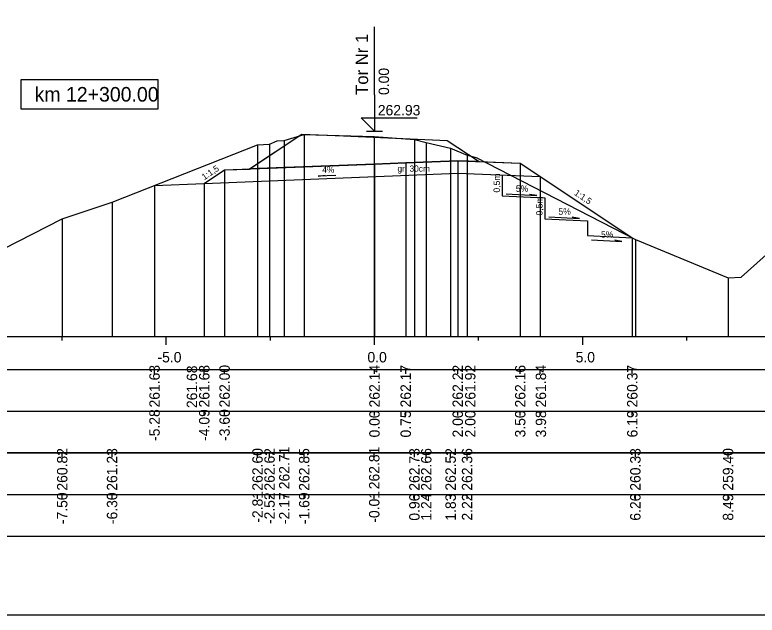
# Model space of a CAD drawing. Extents: x 6516023 to 6560129, y 5513077 to 5529206.
# Drawn here: x 6516942.77 to 6516960.6, y 5513396.29 to 5513410.72 of the extents above; entities that cross this region are included whole.
import ezdxf

# ---------------------------------------------------------------- set-up
doc = ezdxf.new("R2010")
doc.units = 0
for name, color, linetype in [('IR_default', 7, 'Continuous'), ('TOR_PRZEK_P-komponent', 7, 'Continuous'), ('TOR_PRZEK_P-opisy', 7, 'Continuous'), ('TOR_PRZEK_P-schodkowanie+wymiana', 7, 'Continuous'), ('TOR_PRZEK_P-tabelka istniejace', 7, 'Continuous'), ('TOR_PRZEK_P-tabelka projektowane', 7, 'Continuous'), ('TOR_PRZEK_P-teren istniejacy', 7, 'Continuous'), ('TOR_PRZEK_P-tory projektowane', 7, 'Continuous'), ('TOR_PRZEK_P-uklad odniesienia', 7, 'Continuous'), ('TOR_PRZEK_P-warstwa ochronna I', 7, 'Continuous'), ('TOR_PRZEK_P-warstwa ochronna II', 7, 'Continuous'), ('TOR_PS_T-skarpy projektowane', 7, 'Continuous'), ('TOR_RAMKI-ramka+tabelka 1', 7, 'Continuous')]:
    doc.layers.add(name, color=color, linetype=linetype)

msp = doc.modelspace()

# ---------------------------------------------------------------- linework, layer by layer
at = {"layer": 'IR_default'}
msp.add_lwpolyline([(6516947.566, 5513406.827), (6516947.81, 5513406.989), (6516948.402, 5513407.009), (6516949.662, 5513407.849), (6516950.67, 5513407.806), (6516953.159, 5513407.698), (6516953.923, 5513407.189), (6516954.91, 5513407.149), (6516955.548, 5513406.724), (6516957.601, 5513405.355)], dxfattribs=at)
at = {"layer": 'TOR_PRZEK_P-komponent'}
msp.add_lwpolyline([(6516949.662, 5513407.849), (6516950.668, 5513407.806), (6516953.159, 5513407.698), (6516953.923, 5513407.189), (6516953.41, 5513407.209), (6516952.16, 5513407.159), (6516951.41, 5513407.129), (6516948.407, 5513407.012)], close=True, dxfattribs=at)
at = {"layer": 'TOR_PRZEK_P-opisy'}
msp.add_lwpolyline([(6516950.479, 5513406.854), (6516950.061, 5513406.835), (6516950.229, 5513406.863)], dxfattribs=at)
at = {"layer": 'TOR_PRZEK_P-schodkowanie+wymiana'}
for p, q in [((6516954.479, 5513406.866), (6516954.479, 5513406.366)), ((6516954.479, 5513406.366), (6516955.502, 5513406.315)), ((6516955.502, 5513406.315), (6516955.502, 5513405.815)), ((6516955.502, 5513405.815), (6516956.525, 5513405.764)), ((6516956.525, 5513405.764), (6516956.525, 5513405.409)), ((6516956.525, 5513405.409), (6516957.601, 5513405.355))]:
    msp.add_line(p, q, dxfattribs=at)
at = {"layer": 'TOR_PRZEK_P-tabelka istniejace'}
for p, q in [((6516943.911, 5513400.088), (6516943.911, 5513400.188)), ((6516945.108, 5513400.088), (6516945.108, 5513400.188)), ((6516948.601, 5513400.088), (6516948.601, 5513400.188)), ((6516948.89, 5513400.088), (6516948.89, 5513400.188)), ((6516949.244, 5513400.088), (6516949.244, 5513400.188)), ((6516949.722, 5513400.088), (6516949.722, 5513400.188)), ((6516951.404, 5513400.088), (6516951.404, 5513400.188)), ((6516952.369, 5513400.088), (6516952.369, 5513400.188)), ((6516952.654, 5513400.088), (6516952.654, 5513400.188)), ((6516953.239, 5513400.088), (6516953.239, 5513400.188)), ((6516953.634, 5513400.088), (6516953.634, 5513400.188)), ((6516957.675, 5513400.088), (6516957.675, 5513400.188)), ((6516959.901, 5513400.088), (6516959.901, 5513400.188)), ((6516922.61, 5513399.188), (6516976.41, 5513399.188)), ((6516943.911, 5513399.088), (6516943.911, 5513399.188)), ((6516945.108, 5513399.088), (6516945.108, 5513399.188)), ((6516948.601, 5513399.088), (6516948.601, 5513399.188)), ((6516948.89, 5513399.088), (6516948.89, 5513399.188)), ((6516949.244, 5513399.088), (6516949.244, 5513399.188)), ((6516949.722, 5513399.088), (6516949.722, 5513399.188)), ((6516951.404, 5513399.088), (6516951.404, 5513399.188)), ((6516952.369, 5513399.088), (6516952.369, 5513399.188)), ((6516952.654, 5513399.088), (6516952.654, 5513399.188)), ((6516953.239, 5513399.088), (6516953.239, 5513399.188)), ((6516953.634, 5513399.088), (6516953.634, 5513399.188)), ((6516957.675, 5513399.088), (6516957.675, 5513399.188)), ((6516959.901, 5513399.088), (6516959.901, 5513399.188))]:
    msp.add_line(p, q, dxfattribs=at)
for points in [[(6516949.722, 5513407.837), (6516949.722, 5513403.188), (6516949.722, 5513403.058), (6516949.722, 5513402.988)], [(6516949.244, 5513407.698), (6516949.244, 5513403.188), (6516949.244, 5513403.058), (6516949.244, 5513402.988)], [(6516951.404, 5513407.794), (6516951.404, 5513403.188), (6516951.404, 5513403.058), (6516951.404, 5513402.988)], [(6516952.369, 5513407.722), (6516952.369, 5513403.188), (6516952.369, 5513403.058), (6516952.369, 5513402.988)], [(6516952.654, 5513407.647), (6516952.654, 5513403.188), (6516952.654, 5513403.058), (6516952.654, 5513402.988)], [(6516948.601, 5513407.591), (6516948.601, 5513403.188), (6516948.601, 5513403.058), (6516948.601, 5513402.988)], [(6516948.89, 5513407.608), (6516948.89, 5513403.188), (6516948.89, 5513403.058), (6516948.89, 5513402.988)], [(6516953.239, 5513407.508), (6516953.239, 5513403.188), (6516953.239, 5513403.058), (6516953.239, 5513402.988)], [(6516953.634, 5513407.345), (6516953.634, 5513403.188), (6516953.634, 5513403.058), (6516953.634, 5513402.988)], [(6516945.108, 5513406.216), (6516945.108, 5513403.188), (6516945.108, 5513403.058), (6516945.108, 5513402.988)], [(6516943.911, 5513405.81), (6516943.911, 5513403.188), (6516943.911, 5513403.058), (6516943.911, 5513402.988)], [(6516957.675, 5513405.317), (6516957.675, 5513403.188), (6516957.675, 5513403.058), (6516957.675, 5513402.988)], [(6516959.901, 5513404.393), (6516959.901, 5513403.188), (6516959.901, 5513403.058), (6516959.901, 5513402.988)]]:
    msp.add_lwpolyline(points, dxfattribs=at)
msp.add_lwpolyline([(6516922.61, 5513400.188), (6516922.61, 5513398.188), (6516976.41, 5513398.188), (6516976.41, 5513400.188)], close=True, dxfattribs=at)
at = {"layer": 'TOR_PRZEK_P-tabelka projektowane'}
for p, q in [((6516946.128, 5513402.088), (6516946.128, 5513402.188)), ((6516947.322, 5513402.088), (6516947.322, 5513402.188)), ((6516947.81, 5513402.088), (6516947.81, 5513402.188)), ((6516951.41, 5513402.088), (6516951.41, 5513402.188)), ((6516952.16, 5513402.088), (6516952.16, 5513402.188)), ((6516953.41, 5513402.088), (6516953.41, 5513402.188)), ((6516953.41, 5513402.088), (6516953.41, 5513402.188)), ((6516954.91, 5513402.088), (6516954.91, 5513402.188)), ((6516955.389, 5513402.088), (6516955.389, 5513402.188)), ((6516957.601, 5513402.088), (6516957.601, 5513402.188)), ((6516922.61, 5513401.188), (6516976.41, 5513401.188)), ((6516946.128, 5513401.088), (6516946.128, 5513401.188)), ((6516947.322, 5513401.088), (6516947.322, 5513401.188)), ((6516947.81, 5513401.088), (6516947.81, 5513401.188)), ((6516951.41, 5513401.088), (6516951.41, 5513401.188)), ((6516952.16, 5513401.088), (6516952.16, 5513401.188)), ((6516953.41, 5513401.088), (6516953.41, 5513401.188)), ((6516953.41, 5513401.088), (6516953.41, 5513401.188)), ((6516954.91, 5513401.088), (6516954.91, 5513401.188)), ((6516955.389, 5513401.088), (6516955.389, 5513401.188)), ((6516957.601, 5513401.088), (6516957.601, 5513401.188))]:
    msp.add_line(p, q, dxfattribs=at)
for points in [[(6516951.41, 5513407.129), (6516951.41, 5513403.188), (6516951.41, 5513403.058), (6516951.41, 5513402.988)], [(6516952.16, 5513407.159), (6516952.16, 5513403.188), (6516952.16, 5513403.058), (6516952.16, 5513402.988)], [(6516953.41, 5513407.209), (6516953.41, 5513403.188), (6516953.41, 5513403.058), (6516953.41, 5513402.988)], [(6516954.91, 5513407.149), (6516954.91, 5513403.188), (6516954.91, 5513403.058), (6516954.91, 5513402.988)], [(6516947.81, 5513406.989), (6516947.81, 5513403.188), (6516947.81, 5513403.058), (6516947.81, 5513402.988)], [(6516953.41, 5513406.909), (6516953.41, 5513403.188), (6516953.41, 5513403.058), (6516953.41, 5513402.988)], [(6516955.389, 5513406.83), (6516955.389, 5513403.188), (6516955.389, 5513403.058), (6516955.389, 5513402.988)], [(6516946.128, 5513406.618), (6516946.128, 5513403.188), (6516946.128, 5513403.058), (6516946.128, 5513402.988)], [(6516947.322, 5513406.666), (6516947.322, 5513403.188), (6516947.322, 5513403.058), (6516947.322, 5513402.988)], [(6516957.601, 5513405.355), (6516957.601, 5513403.188), (6516957.601, 5513403.058), (6516957.601, 5513402.988)]]:
    msp.add_lwpolyline(points, dxfattribs=at)
msp.add_lwpolyline([(6516922.61, 5513402.188), (6516922.61, 5513400.188), (6516976.41, 5513400.188), (6516976.41, 5513402.188)], close=True, dxfattribs=at)
at = {"layer": 'TOR_PRZEK_P-teren istniejacy'}
msp.add_lwpolyline([(6516942.499, 5513405.091), (6516943.911, 5513405.81), (6516945.108, 5513406.216), (6516948.601, 5513407.591), (6516948.89, 5513407.608), (6516949.071, 5513407.686), (6516949.244, 5513407.698), (6516949.722, 5513407.837), (6516951.404, 5513407.794), (6516952.369, 5513407.722), (6516952.654, 5513407.647), (6516953.239, 5513407.508), (6516953.634, 5513407.345), (6516953.851, 5513407.286), (6516957.675, 5513405.317), (6516959.901, 5513404.393), (6516960.217, 5513404.41), (6516961.124, 5513405.222), (6516961.993, 5513405.266), (6516963.008, 5513405.252), (6516965.83, 5513405.304), (6516966.293, 5513405.304), (6516969.494, 5513405.34), (6516976.41, 5513405.388)], dxfattribs=at)
at = {"layer": 'TOR_PRZEK_P-tory projektowane'}
for p, q in [((6516951.41, 5513408.797), (6516951.41, 5513410.429)), ((6516951.41, 5513408.797), (6516951.41, 5513407.919)), ((6516951.41, 5513407.919), (6516951.091, 5513408.238)), ((6516951.091, 5513408.238), (6516952.435, 5513408.238)), ((6516951.218, 5513407.919), (6516951.602, 5513407.919))]:
    msp.add_line(p, q, dxfattribs=at)
at = {"layer": 'TOR_PRZEK_P-uklad odniesienia'}
for p, q in [((6516926.41, 5513402.988), (6516976.41, 5513402.988)), ((6516943.91, 5513402.888), (6516943.91, 5513402.988)), ((6516946.41, 5513402.788), (6516946.41, 5513402.988)), ((6516948.91, 5513402.888), (6516948.91, 5513402.988)), ((6516951.41, 5513402.788), (6516951.41, 5513402.988)), ((6516953.91, 5513402.888), (6516953.91, 5513402.988)), ((6516956.41, 5513402.788), (6516956.41, 5513402.988)), ((6516958.91, 5513402.888), (6516958.91, 5513402.988))]:
    msp.add_line(p, q, dxfattribs=at)
msp.add_lwpolyline([(6516946.219, 5513409.156), (6516942.919, 5513409.156), (6516942.919, 5513408.456), (6516946.219, 5513408.456)], close=True, dxfattribs=at)
at = {"layer": 'TOR_PRZEK_P-warstwa ochronna I'}
msp.add_lwpolyline([(6516947.322, 5513406.666), (6516953.41, 5513406.909), (6516955.389, 5513406.83)], dxfattribs=at)
at = {"layer": 'TOR_PRZEK_P-warstwa ochronna II'}
msp.add_lwpolyline([(6516946.128, 5513406.618), (6516947.322, 5513406.666), (6516947.81, 5513406.989), (6516951.41, 5513407.129), (6516952.16, 5513407.159), (6516953.41, 5513407.209), (6516954.91, 5513407.149), (6516957.601, 5513405.355)], dxfattribs=at)
at = {"layer": 'TOR_PS_T-skarpy projektowane'}
for points in [[(6516954.572, 5513406.411), (6516955.308, 5513406.371), (6516955.135, 5513406.402)], [(6516955.595, 5513405.86), (6516956.33, 5513405.82), (6516956.158, 5513405.851)], [(6516956.618, 5513405.308), (6516957.353, 5513405.269), (6516957.181, 5513405.3)]]:
    msp.add_lwpolyline(points, dxfattribs=at)
at = {"layer": 'TOR_RAMKI-ramka+tabelka 1'}
msp.add_lwpolyline([(6516805.96, 5513424.789), (6517053.46, 5513424.789), (6517053.46, 5513396.289), (6516805.96, 5513396.289)], close=True, dxfattribs=at)

# ---------------------------------------------------------------- texts
at = {"layer": 'TOR_PRZEK_P-opisy'}
for s, rotation, p in [('1:1,5', 34.0701, (6516947.324, 5513406.739)), ('4%', 0.1515, (6516950.156, 5513406.919)), ('1:1,5', 325.9299, (6516956.192, 5513406.401))]:
    msp.add_text(s, height=0.15, rotation=rotation, dxfattribs=at).set_placement(p)
at = {"layer": 'TOR_PRZEK_P-schodkowanie+wymiana'}
for p in [(6516954.423, 5513406.444), (6516955.446, 5513405.893)]:
    msp.add_text('0,5m', height=0.1545, rotation=90, dxfattribs=at).set_placement(p)
at = {"layer": 'TOR_PRZEK_P-tabelka istniejace'}
for s, p in [('262.71', (6516949.369, 5513399.315)), ('262.81', (6516951.529, 5513399.315)), ('260.82', (6516944.036, 5513399.282)), ('261.23', (6516945.233, 5513399.28)), ('262.60', (6516948.726, 5513399.281)), ('262.62', (6516949.015, 5513399.282)), ('262.85', (6516949.847, 5513399.279)), ('262.73', (6516952.494, 5513399.28)), ('262.66', (6516952.779, 5513399.28)), ('262.52', (6516953.364, 5513399.282)), ('262.36', (6516953.759, 5513399.28)), ('260.33', (6516957.8, 5513399.28)), ('259.40', (6516960.026, 5513399.281)), ('-2.81', (6516948.726, 5513398.511)), ('-0.01', (6516951.529, 5513398.511)), ('-7.50', (6516944.036, 5513398.477)), ('-6.30', (6516945.233, 5513398.477)), ('-2.52', (6516949.015, 5513398.478)), ('-2.17', (6516949.369, 5513398.477)), ('-1.69', (6516949.847, 5513398.477)), ('0.96', (6516952.494, 5513398.56)), ('1.24', (6516952.779, 5513398.561)), ('1.83', (6516953.364, 5513398.56)), ('2.22', (6516953.759, 5513398.562)), ('6.26', (6516957.8, 5513398.56)), ('8.49', (6516960.026, 5513398.56))]:
    msp.add_text(s, height=0.25, rotation=90, dxfattribs=at).set_placement(p)
at = {"layer": 'TOR_PRZEK_P-tabelka projektowane'}
for s, p in [('261.63', (6516946.253, 5513401.28)), ('261.68', (6516947.447, 5513401.28)), ('262.00', (6516947.935, 5513401.281)), ('262.14', (6516951.535, 5513401.281)), ('262.17', (6516952.285, 5513401.281)), ('262.22', (6516953.535, 5513401.282)), ('261.92', (6516953.835, 5513401.282)), ('262.16', (6516955.035, 5513401.28)), ('261.84', (6516955.531, 5513401.281)), ('260.37', (6516957.726, 5513401.281)), ('261.68', (6516947.151, 5513401.266)), ('-5.28', (6516946.253, 5513400.476)), ('-4.09', (6516947.447, 5513400.477)), ('-3.60', (6516947.935, 5513400.477)), ('0.00', (6516951.535, 5513400.56)), ('0.75', (6516952.285, 5513400.559)), ('2.00', (6516953.535, 5513400.56)), ('2.00', (6516953.835, 5513400.56)), ('3.50', (6516955.035, 5513400.56)), ('3.98', (6516955.531, 5513400.56)), ('6.19', (6516957.726, 5513400.56))]:
    msp.add_text(s, height=0.25, rotation=90, dxfattribs=at).set_placement(p)
at = {"layer": 'TOR_PRZEK_P-tory projektowane'}
for s, height, p in [('Tor Nr 1', 0.3, (6516951.256, 5513408.791)), ('0.00', 0.25, (6516951.76, 5513408.789))]:
    msp.add_text(s, height=height, rotation=90, dxfattribs=at).set_placement(p)
msp.add_text('262.93', height=0.25, dxfattribs=at).set_placement((6516951.49, 5513408.299))
at = {"layer": 'TOR_PRZEK_P-uklad odniesienia'}
for s, height, p in [('km 12+300.00', 0.35, (6516943.247, 5513408.631)), ('-5.0', 0.25, (6516946.199, 5513402.363)), ('0.0', 0.25, (6516951.241, 5513402.363)), ('5.0', 0.25, (6516956.241, 5513402.363))]:
    msp.add_text(s, height=height, dxfattribs=at).set_placement(p)
at = {"layer": 'TOR_PRZEK_P-warstwa ochronna I'}
msp.add_text('gr. 30cm', height=0.15, dxfattribs=at).set_placement((6516951.962, 5513406.945))
at = {"layer": 'TOR_PS_T-skarpy projektowane'}
for p in [(6516954.805, 5513406.462), (6516955.827, 5513405.911), (6516956.85, 5513405.36)]:
    msp.add_text('5%', height=0.1545, dxfattribs=at).set_placement(p)

doc.saveas('drawing.dxf')
